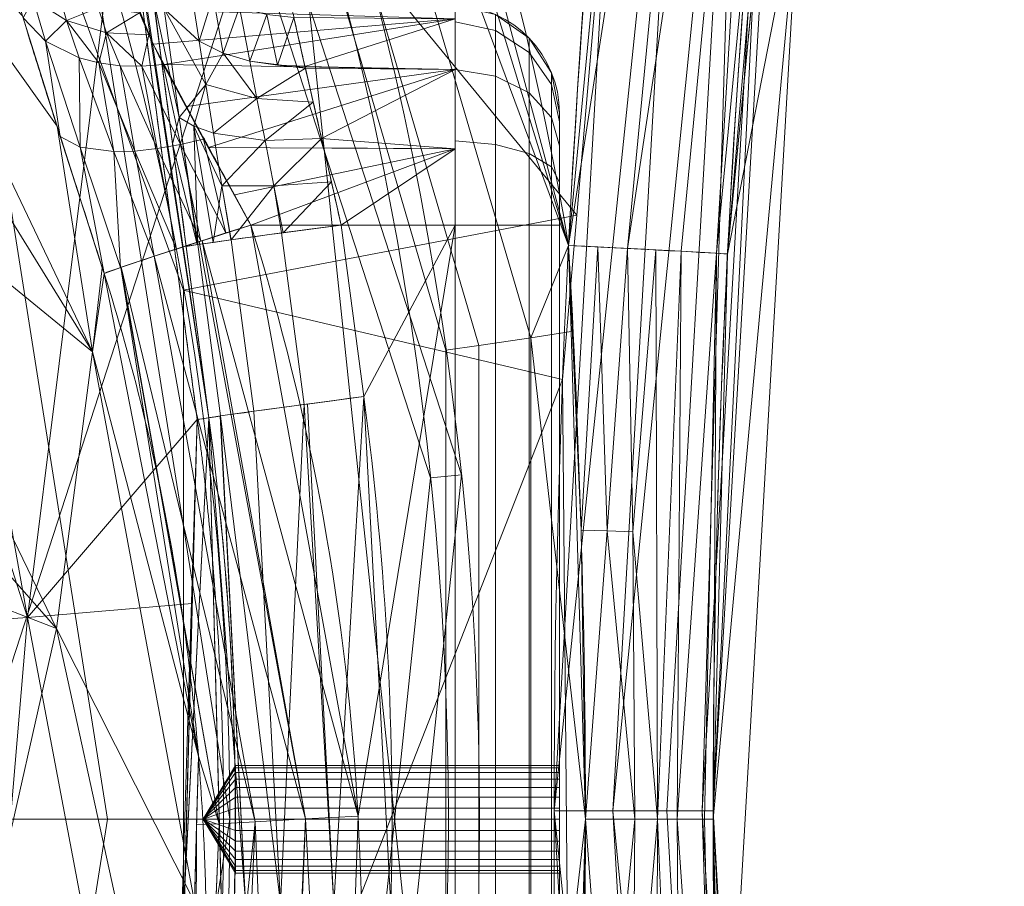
# Model space of a CAD drawing. Header units: millimetres. Extents: x -71 to 71, y -145 to 145.
# Tile 386 of 497: x 53 to 71, y -1 to 15. Entities that reach past the tile are written whole.
import ezdxf

# ---------------------------------------------------------------- set-up
doc = ezdxf.new("R2010")
doc.units = ezdxf.units.MM
doc.layers.add('1', color=7, linetype='CONTINUOUS')

msp = doc.modelspace()

# ---------------------------------------------------------------- linework, layer by layer
at = {"layer": '1', "color": 163, "linetype": 'Continuous', "lineweight": 13}
for p, q in [((52.153, 36.5, -40.222), (56.009, 7.431, -40.188)), ((62.5, 13.069, -23.5), (62.5, 13.069, 23.5)), ((56.784, 11, 27.7), (60.57, 11, 27.567)), ((58.878, 7.825, -27.626), (58.457, 11, -27.641)), ((58.457, 11, -27.641), (60.57, 11, -27.567)), ((60.57, 11, -27.567), (60.57, -11, -27.567)), ((60.57, -11, 27.567), (60.57, 11, 27.567)), ((62.5, 11, 25.569), (62.5, -11, 25.569)), ((62.5, -11, -25.569), (62.5, 11, -25.569)), ((55.588, 10.605, -30.639), (56.009, 7.431, -30.625)), ((56.009, 7.431, -40.188), (56.009, 7.431, -30.625))]:
    msp.add_line(p, q, dxfattribs=at)
at = {"layer": '1', "color": 163, "linetype": 'Continuous', "lineweight": 13, "extrusion": (-5.23961e-15, 1.15648e-14, -1)}
for centre, radius in [((0, 0, 144.005), 61.018), ((0, 0, 124.37), 56.395)]:
    msp.add_circle(centre, radius, dxfattribs=at)
at = {"layer": '1', "color": 163, "linetype": 'Continuous', "lineweight": 13}
msp.add_circle((0, 0, -145), 60.443, dxfattribs=at)
at = {"layer": '1', "color": 163, "linetype": 'Continuous', "lineweight": 13, "extrusion": (-1, 0, 0)}
for centre in [(0, -22, -56.5), (0, 22, -56.5), (0, -22, -62.5), (0, 22, -62.5)]:
    msp.add_circle(centre, 1, dxfattribs=at)
at = {"layer": '1', "color": 163, "linetype": 'Continuous', "lineweight": 13}
for centre, radius, start, end in [((0, 0, -142.505), 63.564, 9.62085, 42.27869), ((60.5, 13.069, 23.5), 2, 0, 88), ((60.5, 13.069, -23.5), 2, 0, 88)]:
    msp.add_arc(centre, radius, start, end, dxfattribs=at)
at = {"layer": '1', "color": 163, "linetype": 'Continuous', "lineweight": 13, "extrusion": (-1, 0, 0)}
for centre, start, end in [((-11, -23.5, -60.57), 180, 270), ((-11, 23.5, -60.57), 90, 180)]:
    msp.add_arc(centre, 4.067, start, end, dxfattribs=at)
at = {"layer": '1', "color": 163, "linetype": 'Continuous', "lineweight": 13, "extrusion": (1, 0, 0)}
for centre, start, end in [((11, 23.5, 62.5), 0, 90), ((11, -23.5, 62.5), 270, 0)]:
    msp.add_arc(centre, 2.069, start, end, dxfattribs=at)
at = {"layer": '1', "color": 163, "linetype": 'Continuous', "lineweight": 13, "extrusion": (-0.304074, 0.952589, 0.010619)}
msp.add_arc((-57.54, 30.768, -6.494), 3, 271.9052, 350.6401, dxfattribs=at)
at = {"layer": '1', "color": 163, "linetype": 'Continuous', "lineweight": 13, "extrusion": (-0.131518, 0.991303, -0.004593)}
for centre in [(-59.5, -30.624, 3.343), (-59.5, -30.624, 0.141)]:
    msp.add_arc(centre, 3, 0, 88.0174, dxfattribs=at)
at = {"layer": '1', "color": 163, "linetype": 'Continuous', "lineweight": 13, "extrusion": (0, 1, 0)}
for centre, start, end in [((-60.5, 25.569, 11), 92, 180), ((-60.5, -25.569, 11), 180, 268)]:
    msp.add_arc(centre, 2, start, end, dxfattribs=at)
at = {"layer": '1', "color": 163, "linetype": 'Continuous', "lineweight": 13, "extrusion": (-0.051031, -0.99869, -0.003792)}
msp.add_arc((61.995, -139.557, -13.267), 3, 270.9761, 0, dxfattribs=at)
at = {"layer": '1', "color": 163, "linetype": 'Continuous', "lineweight": 13, "extrusion": (0.131519, -0.991313, 0.001148)}
msp.add_arc((36, -40.188, -0.046), 20.5, 351.6076, 0, dxfattribs=at)
at = {"layer": '1', "color": 163, "linetype": 'Continuous', "lineweight": 13, "extrusion": (-0.991314, -0.131519, 0)}
msp.add_ellipse((55.584, 10.639, -23.5), major_axis=(-0.947, 7.14), ratio=0.991303, start_param=0, end_param=1.575429, dxfattribs=at)
at = {"layer": '1', "color": 163, "linetype": 'Continuous', "lineweight": 13}
for points, knots in [([(67.861, 47.422, -124.83), (64.208, 31.787, -124.622), (62.412, 16.028, -124.476), (62.388, -15.712, -124.474), (64.212, -31.804, -124.622), (67.861, -47.422, -124.83)], [0, 0, 0, 0, 0.5, 0.5, 1, 1, 1, 1]), ([(70.739, -46.708, -127.83), (67.138, -31.32, -127.622), (65.335, -15.472, -127.473), (65.359, 15.784, -127.475), (67.135, 31.304, -127.621), (70.739, 46.708, -127.83)], [0, 0, 0, 0, 0.5, 0.5, 1, 1, 1, 1]), ([(51.581, 36.5, -45.007), (51.59, 36.467, -44.988), (51.618, 36.365, -44.93), (51.682, 36.123, -44.793), (51.807, 35.635, -44.526), (51.974, 34.937, -44.168), (52.156, 34.097, -43.791), (52.319, 33.255, -43.488), (52.439, 32.553, -43.316), (52.514, 32.062, -43.246), (52.555, 31.781, -43.221), (52.577, 31.623, -43.213), (52.592, 31.517, -43.21), (52.601, 31.447, -43.209), (52.618, 31.324, -43.209), (52.65, 31.079, -43.209), (52.826, 29.754, -43.207), (53.06, 27.99, -43.205), (53.339, 25.89, -43.202), (53.543, 24.347, -43.201), (53.744, 22.835, -43.199), (53.941, 21.35, -43.197), (54.135, 19.892, -43.195), (54.325, 18.457, -43.193), (54.512, 17.044, -43.192), (54.759, 15.187, -43.189), (55.06, 12.913, -43.187), (55.355, 10.69, -43.184), (55.588, 8.938, -43.182), (55.71, 8.015, -43.181), (55.778, 7.503, -43.18), (55.789, 7.424, -43.18), (55.792, 7.399, -43.18)], [0, 0, 0, 0, 0.003007, 0.009379, 0.022122, 0.047609, 0.073096, 0.098583, 0.12407, 0.136813, 0.143185, 0.149557, 0.15115, 0.152743, 0.155928, 0.1623, 0.175043, 0.276991, 0.327965, 0.378938, 0.429912, 0.480886, 0.531859, 0.582833, 0.633807, 0.68478, 0.786728, 0.888675, 0.939649, 0.990622, 0.996994, 1, 1, 1, 1]), ([(54.067, 10.105, 30.21), (53.998, 10.324, 30.211), (53.858, 10.762, 30.191), (53.58, 11.63, 30.063), (53.242, 12.685, 29.738), (52.928, 13.666, 29.217), (52.703, 14.383, 28.685), (52.551, 14.881, 28.232), (52.419, 15.333, 27.727), (52.272, 15.867, 26.992), (52.146, 16.398, 25.974), (52.103, 16.737, 24.87), (52.124, 16.875, 23.96), (52.154, 16.898, 23.501), (52.174, 16.898, 23.272)], [0, 0, 0, 0, 0.0625, 0.125, 0.25, 0.375, 0.4375, 0.5, 0.5625, 0.625, 0.75, 0.875, 0.9375, 1, 1, 1, 1]), ([(54.728, 15.271, 23.5), (54.707, 15.272, 23.647), (54.675, 15.258, 23.942), (54.657, 15.167, 24.53), (54.716, 14.936, 25.239), (54.871, 14.568, 25.869), (55.043, 14.21, 26.312), (55.193, 13.914, 26.61), (55.365, 13.597, 26.872), (55.616, 13.15, 27.172), (55.946, 12.549, 27.462), (56.359, 11.783, 27.666), (56.642, 11.26, 27.705), (56.784, 11, 27.7)], [0, 0, 0, 0, 0.0625, 0.125, 0.25, 0.375, 0.4375, 0.5, 0.5625, 0.625, 0.75, 0.875, 1, 1, 1, 1]), ([(56.784, 11, 27.7), (57.923, 7.433, 27.66), (58.569, 3.734, 27.637), (58.971, -3.617, 27.623), (58.75, -7.306, 27.631), (58.381, -11, 27.644)], [0, 0, 0, 0, 0.5, 0.5, 1, 1, 1, 1]), ([(62.67, -10.623, -142.505), (62.869, -7.15, -142.512), (62.982, -3.575, -142.573), (62.982, 3.578, -142.572), (62.869, 7.15, -142.512), (62.67, 10.623, -142.505)], [0, 0, 0, 0, 0.5, 0.5, 1, 1, 1, 1]), ([(65.614, 10.461, -139.506), (65.436, 6.976, -139.519), (65.347, 3.49, -139.64), (65.347, -3.488, -139.64), (65.436, -6.977, -139.519), (65.614, -10.461, -139.506)], [0, 0, 0, 0, 0.5, 0.5, 1, 1, 1, 1]), ([(55.503, -10.702, 30.509), (55.591, -9.831, 30.485), (55.708, -8.523, 30.453), (55.812, -6.994, 30.417), (55.861, -6.12, 30.397), (55.885, -5.628, 30.386), (55.899, -5.3, 30.378), (55.909, -5.081, 30.372), (55.917, -4.862, 30.367), (55.924, -4.644, 30.365), (55.929, -4.48, 30.361), (55.933, -4.356, 30.357), (55.936, -4.281, 30.355), (55.936, -4.254, 30.354), (55.937, -4.227, 30.352), (55.938, -4.199, 30.352), (55.939, -4.172, 30.352), (55.941, -4.104, 30.353), (55.944, -3.987, 30.352), (55.948, -3.823, 30.353), (55.951, -3.659, 30.353), (55.955, -3.495, 30.346), (55.958, -3.331, 30.334), (55.961, -3.195, 30.324), (55.962, -3.106, 30.317), (55.963, -3.065, 30.314), (55.963, -3.038, 30.313), (55.964, -2.962, 30.309), (55.968, -2.456, 30.292), (55.962, -1.745, 30.292), (55.936, -0.869, 30.285), (55.912, -0.322, 30.276), (55.877, 0.333, 30.264), (55.817, 1.207, 30.25), (55.66, 2.842, 30.228), (55.348, 5.01, 30.21), (54.807, 7.583, 30.201), (54.333, 9.27, 30.205), (54.067, 10.105, 30.21)], [0, 0, 0, 0, 0.125, 0.1875, 0.21875, 0.25, 0.257812, 0.265625, 0.28125, 0.289062, 0.296875, 0.304688, 0.306641, 0.307617, 0.308594, 0.310547, 0.311523, 0.3125, 0.320312, 0.328125, 0.335938, 0.34375, 0.351562, 0.359375, 0.363281, 0.364258, 0.365234, 0.367188, 0.375, 0.4375, 0.46875, 0.5, 0.515625, 0.5625, 0.625, 0.75, 0.875, 1, 1, 1, 1]), ([(56.009, 7.431, -40.188), (56.48, 3.879, -40.185), (56.609, 0.339, -40.185), (56.211, -6.716, -40.187), (55.674, -10.264, -40.19), (53.944, -17.175, -40.2), (52.766, -20.507, -40.206), (49.795, -26.93, -40.223), (47.978, -30.049, -40.233), (43.844, -35.813, -40.256), (41.525, -38.478, -40.269), (36.383, -43.372, -40.297), (33.546, -45.6, -40.313), (27.598, -49.428, -40.346), (24.459, -51.056, -40.364), (18.004, -53.662, -40.399), (14.728, -54.649, -40.418), (11.446, -55.328, -40.436)], [0, 0, 0, 0, 0.125756, 0.125756, 0.251512, 0.251512, 0.377268, 0.377268, 0.503024, 0.503024, 0.62878, 0.62878, 0.754536, 0.754536, 0.880292, 0.880292, 1, 1, 1, 1]), ([(55.792, 7.399, -43.18), (55.796, 7.37, -43.18), (55.814, 7.234, -43.18), (55.843, 7.006, -43.18), (55.871, 6.777, -43.18), (55.89, 6.616, -43.18), (55.905, 6.491, -43.179), (55.965, 5.967, -43.179), (56.102, 4.627, -43.178), (56.215, 2.927, -43.178), (56.271, 1.247, -43.177), (56.285, 0, -43.177), (56.271, -1.247, -43.177), (56.216, -2.927, -43.178), (56.073, -5.052, -43.178), (55.781, -7.633, -43.18), (55.363, -10.238, -43.182), (54.814, -12.859, -43.186), (54.131, -15.487, -43.189), (53.311, -18.11, -43.194), (52.352, -20.721, -43.199), (51.254, -23.307, -43.205), (50.016, -25.857, -43.212), (48.64, -28.361, -43.22), (47.128, -30.808, -43.228), (45.485, -33.187, -43.238), (43.714, -35.488, -43.248), (41.822, -37.7, -43.258), (39.814, -39.814, -43.269), (37.788, -41.738, -43.281), (36.318, -43.004, -43.289), (34.817, -44.23, -43.297), (33.188, -45.485, -43.306), (30.808, -47.128, -43.32), (28.361, -48.64, -43.333), (25.857, -50.016, -43.347), (23.306, -51.254, -43.361), (20.721, -52.352, -43.376), (18.11, -53.311, -43.39), (15.487, -54.131, -43.405), (13.327, -54.692, -43.417), (12.046, -54.978, -43.424), (11.64, -55.064, -43.427)], [0, 0, 0, 0, 0.001087, 0.005202, 0.008675, 0.009832, 0.011376, 0.013433, 0.029895, 0.062819, 0.07928, 0.095742, 0.112204, 0.128666, 0.161589, 0.194512, 0.227436, 0.260359, 0.293283, 0.326206, 0.35913, 0.392053, 0.424977, 0.4579, 0.490824, 0.523747, 0.556671, 0.589594, 0.622518, 0.655441, 0.684249, 0.688365, 0.721288, 0.754212, 0.787135, 0.820059, 0.852982, 0.885906, 0.918829, 0.951753, 0.984676, 1, 1, 1, 1])]:
    msp.add_open_spline(points, degree=3, knots=knots, dxfattribs=at)
for points in [[(62.67, 10.623, -142.505), (63.298, 22.964, -142.458), (65.039, 35.345, -142.331), (67.861, 47.422, -142.17)], [(70.739, 46.708, -139.17), (67.955, 34.81, -139.331), (66.235, 22.614, -139.459), (65.614, 10.461, -139.506)], [(58.457, 11, -27.641), (58.396, 11.269, -27.643), (58.274, 11.808, -27.595), (58.099, 12.588, -27.367), (57.933, 13.311, -26.99), (57.784, 13.949, -26.479), (57.665, 14.478, -25.847), (57.575, 14.874, -25.121), (57.519, 15.119, -24.328), (57.506, 15.174, -23.776), (57.506, 15.174, -23.5)], [(58.37, -11, -27.644), (59.545, -4.752, -27.603), (59.715, 1.523, -27.597), (58.878, 7.825, -27.626)], [(56.009, 7.431, -30.625), (56.795, 1.505, -30.596), (56.631, -4.554, -30.602), (55.525, -10.445, -30.642)]]:
    msp.add_open_spline(points, degree=3, dxfattribs=at)
for points in [[(35.528, -48.9, -145), (44.918, 40.445, -145), (57.485, 18.678, -145)], [(56.009, 7.431, -40.188), (52.153, 36.5, -40.222), (54.972, 15.251, -28.949), (55.336, 12.501, -30.392)], [(52.153, 36.5, -40.222), (56.009, 7.431, -40.188), (54.183, 19.524, -43.195)], [(52.843, 30.509, -144.005), (60.684, 6.378, -144.005), (60.112, 6.318, -145), (52.345, 30.222, -145)], [(62.67, 10.623, -142.505), (64.443, 29.121, -142.38), (65.524, 28.966, -142.157)], [(65.524, 28.966, -142.157), (63.758, 10.567, -142.28), (62.67, 10.623, -142.505)], [(63.758, 10.567, -142.28), (65.524, 28.966, -142.157), (66.514, 28.82, -141.486)], [(66.514, 28.82, -141.486), (64.755, 10.513, -141.609), (63.758, 10.567, -142.28)], [(65.408, 10.476, -140.599), (64.755, 10.513, -141.609), (66.514, 28.82, -141.486)], [(66.514, 28.82, -141.486), (67.162, 28.719, -140.476), (65.408, 10.476, -140.599)], [(65.614, 10.461, -139.506), (65.408, 10.476, -140.599), (67.162, 28.719, -140.476)], [(67.162, 28.719, -140.476), (67.365, 28.68, -139.381), (65.614, 10.461, -139.506)], [(48.84, 28.198, -124.37), (55.539, 9.793, -124.37), (62.82, 11.185, -124.506)], [(62.82, 11.185, -124.506), (64.261, 27.846, -124.608), (48.84, 28.198, -124.37)], [(56.948, 26.007, -142.68), (57.82, 26.405, -142.505), (62.67, 10.623, -142.505)], [(56.948, 26.007, -142.68), (61.968, 8.91, -142.68), (61.008, 8.772, -143.251), (56.066, 25.604, -143.251)], [(62.67, 10.623, -142.505), (61.968, 8.91, -142.68), (56.948, 26.007, -142.68)], [(55.504, 25.348, -144.005), (56.066, 25.604, -143.251), (61.008, 8.772, -143.251), (60.397, 8.684, -144.005)], [(62.67, 10.623, -142.505), (59.575, 22.163, -142.505), (63.956, 24.045, -142.414)], [(64.849, 23.75, -124.799), (63.765, 23.878, -124.575), (62.4, 0.158, -124.475)], [(62.4, 0.158, -124.475), (63.489, 0.157, -124.7), (64.849, 23.75, -124.799)], [(65.841, 23.629, -125.47), (64.849, 23.75, -124.799), (63.489, 0.157, -124.7)], [(63.489, 0.157, -124.7), (64.487, 0.157, -125.371), (65.841, 23.629, -125.47)], [(65.841, 23.629, -125.47), (64.487, 0.157, -125.371), (65.141, 0.156, -126.381)], [(65.141, 0.156, -126.381), (66.491, 23.547, -126.479), (65.841, 23.629, -125.47)], [(66.491, 23.547, -126.479), (65.141, 0.156, -126.381), (65.347, 0.156, -127.474)], [(65.347, 0.156, -127.474), (66.696, 23.516, -127.574), (66.491, 23.547, -126.479)], [(47.52, 19.773, -67.694), (49.63, 20.595, -59.546), (52.65, 3.737, -59.544)], [(52.65, 3.737, -59.544), (49.63, 20.595, -59.546), (54.406, 17.843, -43.193)], [(52.65, 3.737, -59.544), (51.047, 3.623, -67.73), (47.52, 19.773, -67.694)], [(54.406, 17.843, -43.193), (54.183, 19.524, -43.195), (56.009, 7.431, -40.188)], [(57.485, 18.678, -145), (60.112, -6.318, -145), (52.345, -30.222, -145), (35.528, -48.9, -145)], [(53.853, 8.652, 33.564), (49.161, 18.481, 35.224), (49.026, 16.464, 39.599)], [(53.195, 12.83, 29.63), (49.161, 18.481, 35.224), (53.853, 8.652, 33.564)], [(53.195, 12.83, 29.63), (52.555, 14.872, 28.224), (49.161, 18.481, 35.224)], [(54.406, 17.843, -43.193), (55.792, 7.399, -43.18), (52.65, 3.737, -59.544)], [(56.009, 7.431, -40.188), (55.792, 7.399, -43.18), (54.406, 17.843, -43.193)], [(51.482, 16.728, -123.883), (54.132, 0, -123.883), (56.395, 0, -124.37), (53.635, 17.427, -124.37)], [(66.936, 17.208, -127.588), (65.493, -7.68, -127.486), (65.347, 0.001, -139.64)], [(65.347, 0.001, -139.64), (65.614, 10.461, -139.506), (66.936, 17.208, -127.588)], [(65.614, 10.461, -139.506), (66.266, 17.239, -139.459), (66.936, 17.208, -127.588)], [(49.665, 16.137, -122.576), (52.22, 0, -122.576), (54.132, 0, -123.883), (51.482, 16.728, -123.883)], [(53.853, 8.652, 33.564), (49.026, 16.464, 39.599), (48.65, 12.905, 45.011)], [(55.647, 15.549, -25.49), (55.827, 14.402, -27.159), (55.178, 15.001, -27.847)], [(55.827, 14.402, -27.159), (55.647, 15.549, -25.49), (56.087, 15.245, -25.34)], [(52.567, 14.835, 28.262), (52.983, 14.405, 27.683), (52.753, 15.181, 26.775)], [(52.753, 15.181, 26.775), (53.371, 14.784, 26.382), (53.224, 15.305, 25.462)], [(53.371, 14.784, 26.382), (52.753, 15.181, 26.775), (52.983, 14.405, 27.683)], [(53.957, 15.019, 25.275), (53.224, 15.305, 25.462), (53.371, 14.784, 26.382)], [(54.972, 15.251, -28.949), (55.178, 15.001, -27.847), (55.455, 12.988, -29.147)], [(55.455, 12.988, -29.147), (55.336, 12.501, -30.392), (54.972, 15.251, -28.949)], [(56.087, 15.245, -25.34), (56.271, 14.183, -26.88), (55.827, 14.402, -27.159)], [(56.271, 14.183, -26.88), (56.087, 15.245, -25.34), (56.573, 15.026, -25.222)], [(53.371, 14.784, 26.382), (54.114, 14.558, 26.084), (53.957, 15.019, 25.275)], [(54.725, 14.927, 25.169), (53.957, 15.019, 25.275), (54.114, 14.558, 26.084)], [(60.57, 14.816, 24.908), (54.714, 14.991, 24.969), (54.978, 14.347, 26.14)], [(55.178, 15.001, -27.847), (55.827, 14.402, -27.159), (55.953, 13.602, -27.781)], [(55.953, 13.602, -27.781), (55.455, 12.988, -29.147), (55.178, 15.001, -27.847)], [(56.573, 15.026, -25.222), (56.764, 14.034, -26.665), (56.271, 14.183, -26.88)], [(56.764, 14.034, -26.665), (56.573, 15.026, -25.222), (57.079, 14.896, -25.14)], [(61.313, 14.599, 24.991), (61.313, 14.896, 23.5), (60.57, 15.067, 23.5), (60.57, 14.758, 25.057)], [(61.313, 14.896, -23.5), (61.313, 14.599, -24.991), (60.57, 14.758, -25.057), (60.57, 15.067, -23.5)], [(52.983, 14.405, 27.683), (52.567, 14.835, 28.262), (53.256, 12.636, 29.714)], [(52.983, 14.405, 27.683), (53.603, 14.094, 27.163), (53.371, 14.784, 26.382)], [(54.114, 14.558, 26.084), (53.371, 14.784, 26.382), (53.971, 13.999, 26.948)], [(53.371, 14.784, 26.382), (53.603, 14.094, 27.163), (53.971, 13.999, 26.948)], [(54.114, 14.558, 26.084), (54.895, 14.518, 25.908), (54.725, 14.927, 25.169)], [(60.57, 14.816, 24.908), (54.978, 14.347, 26.14), (55.178, 13.97, 26.463)], [(55.178, 13.97, 26.463), (60.57, 13.876, 26.376), (60.57, 14.816, 24.908)], [(57.079, 14.896, -25.14), (57.277, 13.957, -26.52), (56.764, 14.034, -26.665)], [(57.277, 13.957, -26.52), (57.079, 14.896, -25.14), (57.582, 14.843, -25.124)], [(57.582, 14.843, -25.124), (57.787, 13.938, -26.435), (57.277, 13.957, -26.52)], [(57.787, 13.936, -26.439), (57.582, 14.843, -25.124), (60.57, 14.816, -24.908)], [(60.57, 14.816, -24.908), (60.57, 13.876, -26.376), (57.787, 13.936, -26.439)], [(61.939, 14.195, 24.823), (61.939, 14.458, 23.5), (61.313, 14.896, 23.5), (61.313, 14.599, 24.991)], [(61.313, 14.896, -23.5), (61.313, 14.896, 23.5), (61.939, 14.458, 23.5), (61.939, 14.458, -23.5)], [(61.939, 14.458, -23.5), (61.939, 14.195, -24.823), (61.313, 14.599, -24.991), (61.313, 14.896, -23.5)], [(61.313, 13.755, 26.255), (61.313, 14.599, 24.991), (60.57, 14.758, 25.057), (60.57, 13.876, 26.376)], [(61.313, 14.599, -24.991), (61.313, 13.755, -26.255), (60.57, 13.876, -26.376), (60.57, 14.758, -25.057)], [(61.939, 13.445, 25.945), (61.939, 14.195, 24.823), (61.313, 14.599, 24.991), (61.313, 13.755, 26.255)], [(61.939, 14.195, -24.823), (61.939, 13.445, -25.945), (61.313, 13.755, -26.255), (61.313, 14.599, -24.991)], [(53.971, 13.999, 26.948), (54.362, 13.948, 26.771), (54.114, 14.558, 26.084)], [(54.114, 14.558, 26.084), (54.362, 13.948, 26.771), (54.764, 13.941, 26.636)], [(54.764, 13.941, 26.636), (54.895, 14.518, 25.908), (54.114, 14.558, 26.084)], [(54.764, 13.941, 26.636), (55.163, 13.974, 26.544), (54.895, 14.518, 25.908)], [(62.354, 13.603, 24.578), (62.354, 13.818, 23.5), (61.939, 14.458, 23.5), (61.939, 14.195, 24.823)], [(61.939, 14.458, -23.5), (61.939, 14.458, 23.5), (62.354, 13.818, 23.5), (62.354, 13.818, -23.5)], [(62.354, 13.818, -23.5), (62.354, 13.603, -24.578), (61.939, 14.195, -24.823), (61.939, 14.458, -23.5)], [(53.256, 12.636, 29.714), (53.624, 12.439, 28.904), (52.983, 14.405, 27.683)], [(53.603, 14.094, 27.163), (52.983, 14.405, 27.683), (53.624, 12.439, 28.904)], [(55.953, 13.602, -27.781), (55.827, 14.402, -27.159), (56.271, 14.183, -26.88)], [(53.624, 12.439, 28.904), (54.248, 12.358, 28.184), (53.603, 14.094, 27.163)], [(53.971, 13.999, 26.948), (53.603, 14.094, 27.163), (54.248, 12.358, 28.184)], [(56.897, 13.343, -27.204), (55.953, 13.602, -27.781), (56.271, 14.183, -26.88)], [(56.271, 14.183, -26.88), (56.764, 14.034, -26.665), (56.897, 13.343, -27.204)], [(62.354, 12.993, 25.493), (62.354, 13.603, 24.578), (61.939, 14.195, 24.823), (61.939, 13.445, 25.945)], [(62.354, 13.603, -24.578), (62.354, 12.993, -25.493), (61.939, 13.445, -25.945), (61.939, 14.195, -24.823)], [(54.248, 12.358, 28.184), (54.635, 12.369, 27.895), (53.971, 13.999, 26.948)], [(54.362, 13.948, 26.771), (53.971, 13.999, 26.948), (54.635, 12.369, 27.895)], [(54.635, 12.369, 27.895), (55.052, 12.414, 27.668), (54.362, 13.948, 26.771)], [(54.764, 13.941, 26.636), (54.362, 13.948, 26.771), (55.052, 12.414, 27.668)], [(55.163, 13.974, 26.544), (54.764, 13.941, 26.636), (55.482, 12.489, 27.509)], [(55.052, 12.414, 27.668), (55.482, 12.489, 27.509), (54.764, 13.941, 26.636)], [(55.482, 12.489, 27.509), (55.909, 12.589, 27.417), (55.163, 13.974, 26.544)], [(60.57, 13.876, 26.376), (55.178, 13.97, 26.463), (55.591, 13.192, 27.131)], [(60.57, 13.876, 26.376), (55.591, 13.192, 27.131), (56.003, 12.436, 27.382)], [(56.003, 12.436, 27.382), (60.57, 12.408, 27.316), (60.57, 13.876, 26.376)], [(56.897, 13.343, -27.204), (56.764, 14.034, -26.665), (57.794, 13.905, -26.484)], [(57.794, 13.905, -26.484), (56.764, 14.034, -26.665), (57.277, 13.957, -26.52)], [(57.794, 13.905, -26.484), (57.939, 13.276, -26.893), (56.897, 13.343, -27.204)], [(57.277, 13.957, -26.52), (57.787, 13.938, -26.435), (57.794, 13.905, -26.484)], [(57.794, 13.905, -26.484), (57.787, 13.936, -26.439), (60.57, 13.876, -26.376)], [(58.096, 12.599, -27.334), (57.794, 13.905, -26.484), (60.57, 13.876, -26.376)], [(60.57, 13.876, -26.376), (60.57, 12.408, -27.316), (58.096, 12.599, -27.334)], [(61.313, 12.491, 27.099), (61.313, 13.755, 26.255), (60.57, 13.876, 26.376), (60.57, 12.557, 27.258)], [(61.313, 13.755, -26.255), (61.313, 12.491, -27.099), (60.57, 12.557, -27.258), (60.57, 13.876, -26.376)], [(61.939, 12.323, 26.695), (61.939, 13.445, 25.945), (61.313, 13.755, 26.255), (61.313, 12.491, 27.099)], [(61.939, 13.445, -25.945), (61.939, 12.323, -26.695), (61.313, 12.491, -27.099), (61.313, 13.755, -26.255)], [(62.5, 12.911, 24.292), (62.5, 13.069, 23.5), (62.354, 13.818, 23.5), (62.354, 13.603, 24.578)], [(62.354, 13.818, -23.5), (62.354, 13.818, 23.5), (62.5, 13.069, 23.5), (62.5, 13.069, -23.5)], [(62.5, 13.069, -23.5), (62.5, 12.911, -24.292), (62.354, 13.603, -24.578), (62.354, 13.818, -23.5)], [(55.726, 12.827, -28.667), (55.455, 12.988, -29.147), (55.953, 13.602, -27.781)], [(55.953, 13.602, -27.781), (56.096, 12.698, -28.232), (55.726, 12.827, -28.667)], [(56.096, 12.698, -28.232), (55.953, 13.602, -27.781), (56.897, 13.343, -27.204)], [(62.5, 12.463, 24.963), (62.5, 12.911, 24.292), (62.354, 13.603, 24.578), (62.354, 12.993, 25.493)], [(62.5, 12.911, -24.292), (62.5, 12.463, -24.963), (62.354, 12.993, -25.493), (62.354, 13.603, -24.578)], [(56.897, 13.343, -27.204), (57.049, 12.562, -27.593), (56.096, 12.698, -28.232)], [(57.049, 12.562, -27.593), (56.897, 13.343, -27.204), (57.939, 13.276, -26.893)], [(62.354, 12.078, 26.103), (62.354, 12.993, 25.493), (61.939, 13.445, 25.945), (61.939, 12.323, 26.695)], [(62.354, 12.993, -25.493), (62.354, 12.078, -26.103), (61.939, 12.323, -26.695), (61.939, 13.445, -25.945)], [(57.939, 13.276, -26.893), (58.096, 12.599, -27.334), (57.049, 12.562, -27.593)], [(55.336, 12.501, -30.392), (55.455, 12.988, -29.147), (55.791, 10.637, -29.584)], [(55.804, 10.639, -29.515), (55.455, 12.988, -29.147), (55.726, 12.827, -28.667)], [(55.804, 10.639, -29.515), (55.791, 10.637, -29.584), (55.455, 12.988, -29.147)], [(62.5, 11.792, 25.411), (62.5, 12.463, 24.963), (62.354, 12.993, 25.493), (62.354, 12.078, 26.103)], [(62.5, 12.463, -24.963), (62.5, 11.792, -25.411), (62.354, 12.078, -26.103), (62.354, 12.993, -25.493)], [(62.5, 0.995, 21.895), (62.5, 13.069, 23.5), (62.5, 12.911, 24.292)], [(62.5, 0.995, 21.895), (62.5, 0, -21), (62.5, 0.407, -21.086), (62.5, 13.069, 23.5)], [(62.5, 13.069, -23.5), (62.5, 0.951, -21.691), (62.5, 0.995, -22.105)], [(62.5, 0.407, -21.086), (62.5, 0.743, -21.331), (62.5, 13.069, 23.5)], [(62.5, 0.743, -21.331), (62.5, 0.951, -21.691), (62.5, 13.069, -23.5), (62.5, 13.069, 23.5)], [(62.5, 12.911, -24.292), (62.5, 13.069, -23.5), (62.5, 0.995, -22.105)], [(53.185, 3.531, 40.751), (48.65, 12.905, 45.011), (47.903, 9.514, 48.209)], [(48.65, 12.905, 45.011), (53.185, 3.531, 40.751), (53.853, 8.652, 33.564)], [(53.853, 8.652, 33.564), (54.034, 10.208, 30.188), (53.195, 12.83, 29.63)], [(55.726, 12.827, -28.667), (56.096, 12.698, -28.232), (56.25, 11.726, -28.498)], [(56.25, 11.726, -28.498), (56.085, 10.679, -29.078), (55.726, 12.827, -28.667)], [(55.726, 12.827, -28.667), (56.085, 10.679, -29.078), (55.804, 10.639, -29.515)], [(62.5, 0.995, 21.895), (62.5, 12.911, 24.292), (62.5, 12.463, 24.963)], [(62.5, 12.463, -24.963), (62.5, 12.911, -24.292), (62.5, 0.995, -22.105)], [(53.624, 12.439, 28.904), (53.256, 12.636, 29.714), (54.067, 10.105, 30.21)], [(55.909, 12.589, 27.417), (55.482, 12.489, 27.509), (56.322, 10.852, 27.755)], [(56.322, 10.852, 27.755), (56.784, 11, 27.7), (55.909, 12.589, 27.417)], [(56.25, 11.726, -28.498), (56.096, 12.698, -28.232), (57.049, 12.562, -27.593)], [(57.213, 11.722, -27.824), (57.049, 12.562, -27.593), (58.096, 12.599, -27.334)], [(58.096, 12.599, -27.334), (58.277, 11.798, -27.488), (57.213, 11.722, -27.824)], [(60.57, 12.408, -27.316), (58.134, 12.431, -27.366), (58.096, 12.599, -27.334)], [(54.067, 10.105, 30.21), (54.371, 10.212, 29.269), (53.624, 12.439, 28.904)], [(54.248, 12.358, 28.184), (53.624, 12.439, 28.904), (54.371, 10.212, 29.269)], [(55.052, 12.414, 27.668), (54.635, 12.369, 27.895), (55.406, 10.555, 28.128)], [(55.482, 12.489, 27.509), (55.052, 12.414, 27.668), (55.856, 10.702, 27.897)], [(55.406, 10.555, 28.128), (55.856, 10.702, 27.897), (55.052, 12.414, 27.668)], [(55.791, 10.637, -29.584), (55.588, 10.605, -30.639), (55.336, 12.501, -30.392)], [(56.009, 7.431, -40.188), (55.336, 12.501, -30.392), (55.588, 10.605, -30.639)], [(55.856, 10.702, 27.897), (56.322, 10.852, 27.755), (55.482, 12.489, 27.509)], [(60.57, 12.408, 27.316), (56.003, 12.436, 27.382), (56.48, 11.56, 27.673)], [(57.049, 12.562, -27.593), (57.213, 11.722, -27.824), (56.25, 11.726, -28.498)], [(60.57, 12.408, 27.316), (56.48, 11.56, 27.673), (56.784, 11, 27.7)], [(56.784, 11, 27.7), (60.57, 11, 27.567), (60.57, 12.408, 27.316)], [(58.457, 11, -27.641), (58.134, 12.431, -27.366), (60.57, 12.408, -27.316)], [(60.57, 12.408, -27.316), (60.57, 11, -27.567), (58.457, 11, -27.641)], [(61.313, 11, 27.396), (61.313, 12.491, 27.099), (60.57, 12.557, 27.258), (60.57, 11, 27.567)], [(61.313, 12.491, -27.099), (61.313, 11, -27.396), (60.57, 11, -27.567), (60.57, 12.557, -27.258)], [(61.939, 11, 26.958), (61.939, 12.323, 26.695), (61.313, 12.491, 27.099), (61.313, 11, 27.396)], [(61.939, 12.323, -26.695), (61.939, 11, -26.958), (61.313, 11, -27.396), (61.313, 12.491, -27.099)], [(62.5, 0.995, 21.895), (62.5, 12.463, 24.963), (62.5, 11.792, 25.411)], [(62.5, 11.792, -25.411), (62.5, 12.463, -24.963), (62.5, 0.995, -22.105)], [(54.635, 12.369, 27.895), (54.248, 12.358, 28.184), (54.996, 10.421, 28.443)], [(54.371, 10.212, 29.269), (54.996, 10.421, 28.443), (54.248, 12.358, 28.184)], [(54.996, 10.421, 28.443), (55.406, 10.555, 28.128), (54.635, 12.369, 27.895)], [(62.354, 11, 26.318), (62.354, 12.078, 26.103), (61.939, 12.323, 26.695), (61.939, 11, 26.958)], [(62.354, 12.078, -26.103), (62.354, 11, -26.318), (61.939, 11, -26.958), (61.939, 12.323, -26.695)], [(62.5, 11, 25.569), (62.5, 11.792, 25.411), (62.354, 12.078, 26.103), (62.354, 11, 26.318)], [(62.5, 11.792, -25.411), (62.5, 11, -25.569), (62.354, 11, -26.318), (62.354, 12.078, -26.103)], [(56.25, 11.726, -28.498), (56.412, 10.724, -28.57), (56.085, 10.679, -29.078)], [(56.422, 10.726, -28.555), (56.25, 11.726, -28.498), (57.213, 11.722, -27.824)], [(56.422, 10.726, -28.555), (56.412, 10.724, -28.57), (56.25, 11.726, -28.498)], [(57.213, 11.722, -27.824), (57.351, 10.852, -27.898), (56.422, 10.726, -28.555)], [(57.385, 10.857, -27.891), (57.213, 11.722, -27.824), (58.277, 11.798, -27.488)], [(57.213, 11.722, -27.824), (57.385, 10.857, -27.891), (57.351, 10.852, -27.898)], [(58.277, 11.798, -27.488), (58.457, 11, -27.641), (57.385, 10.857, -27.891)], [(62.5, 0.995, -22.105), (62.5, 0.866, -22.5), (62.5, 11, -25.569), (62.5, 11.792, -25.411)], [(62.5, 11.792, 25.411), (62.5, 11, 25.569), (62.5, 0.951, 22.309), (62.5, 0.995, 21.895)], [(62.557, 8.139, -124.487), (62.82, 11.185, -124.506), (55.539, 9.793, -124.37)], [(58.77, 0.058, 27.63), (56.784, 11, 27.7), (55.884, 10.71, 27.896)], [(60.57, 11, 27.567), (56.784, 11, 27.7), (58.77, 0.058, 27.63)], [(58.457, 11, -27.641), (58.878, 7.825, -27.626), (57.773, 7.677, -27.884), (57.351, 10.852, -27.898)], [(58.77, 0.058, 27.63), (58.381, -11, 27.644), (60.57, -11, 27.567), (60.57, 11, 27.567)], [(58.878, 7.825, -27.626), (58.457, 11, -27.641), (60.57, 11, -27.567)], [(60.57, 11, -27.567), (60.57, -11, -27.567), (59.378, -1.608, -27.609), (58.878, 7.825, -27.626)], [(60.57, 11, 27.567), (60.57, -11, 27.567), (61.313, -11, 27.396), (61.313, 11, 27.396)], [(60.57, -11, -27.567), (60.57, 11, -27.567), (61.313, 11, -27.396), (61.313, -11, -27.396)], [(61.313, 11, 27.396), (61.313, -11, 27.396), (61.939, -11, 26.958), (61.939, 11, 26.958)], [(61.313, -11, -27.396), (61.313, 11, -27.396), (61.939, 11, -26.958), (61.939, -11, -26.958)], [(61.939, 11, 26.958), (61.939, -11, 26.958), (62.354, -11, 26.318), (62.354, 11, 26.318)], [(61.939, -11, -26.958), (61.939, 11, -26.958), (62.354, 11, -26.318), (62.354, -11, -26.318)], [(62.354, 11, 26.318), (62.354, -11, 26.318), (62.5, -11, 25.569), (62.5, 11, 25.569)], [(62.354, -11, -26.318), (62.354, 11, -26.318), (62.5, 11, -25.569), (62.5, -11, -25.569)], [(62.5, 11, 25.569), (62.5, 0.743, 22.669), (62.5, 0.951, 22.309)], [(62.5, 11, -25.569), (62.5, 0.866, -22.5), (62.5, 0.588, -22.809)], [(62.5, 11, 25.569), (62.5, -11, 25.569), (62.5, 0, 23), (62.5, 0.407, 22.914)], [(62.5, 0.407, 22.914), (62.5, 0.743, 22.669), (62.5, 11, 25.569)], [(62.5, -11, -25.569), (62.5, 11, -25.569), (62.5, 0.208, -22.978), (62.5, -0.208, -22.978)], [(62.5, 0.588, -22.809), (62.5, 0.208, -22.978), (62.5, 11, -25.569)], [(57.351, 10.852, -27.898), (57.773, 7.677, -27.884), (56.843, 7.551, -28.54), (56.422, 10.726, -28.555)], [(57.798, 0.005, 27.829), (55.828, 10.693, 27.908), (54.996, 10.421, 28.443)], [(55.804, 10.639, -29.515), (56.225, 7.465, -29.501), (56.009, 7.431, -30.625), (55.588, 10.605, -30.639)], [(55.588, 10.605, -30.639), (56.009, 7.431, -30.625), (56.009, 7.431, -40.188)], [(56.422, 10.726, -28.555), (56.843, 7.551, -28.54), (56.225, 7.465, -29.501), (55.804, 10.639, -29.515)], [(57.798, 0.005, 27.829), (55.884, 10.71, 27.896), (55.828, 10.693, 27.908)], [(55.884, 10.71, 27.896), (57.798, 0.005, 27.829), (58.77, 0.058, 27.63)], [(62.67, 10.623, -142.505), (62.717, 9.03, -142.515), (61.968, 8.91, -142.68)], [(62.9, 5.351, -142.541), (62.67, 10.623, -142.505), (63.209, 10.595, -142.447)], [(63.209, 10.595, -142.447), (63.384, 5.336, -142.42), (62.9, 5.351, -142.541)], [(63.384, 5.336, -142.42), (63.209, 10.595, -142.447), (63.758, 10.567, -142.28)], [(56.863, -0.047, 28.406), (54.996, 10.421, 28.443), (54.385, 10.217, 29.241)], [(54.996, 10.421, 28.443), (56.863, -0.047, 28.406), (57.798, 0.005, 27.829)], [(63.758, 10.567, -142.28), (63.862, 5.32, -142.208), (63.384, 5.336, -142.42)], [(63.862, 5.32, -142.208), (63.758, 10.567, -142.28), (64.286, 10.539, -141.998)], [(63.862, 5.32, -142.208), (64.286, 10.539, -141.998), (64.316, 0.001, -141.904)], [(64.316, 0.001, -141.904), (64.286, 10.539, -141.998), (64.755, 10.513, -141.609)], [(64.755, 10.513, -141.609), (64.682, 0.001, -141.524), (64.316, 0.001, -141.904)], [(64.682, 0.001, -141.524), (64.755, 10.513, -141.609), (65.408, 10.476, -140.599)], [(65.408, 10.476, -140.599), (65.186, 0.001, -140.611), (64.682, 0.001, -141.524)], [(65.347, 0.001, -139.64), (65.186, 0.001, -140.611), (65.408, 10.476, -140.599)], [(65.408, 10.476, -140.599), (65.614, 10.461, -139.506), (65.347, 0.001, -139.64)], [(54.379, 10.215, 29.262), (54.067, 10.105, 30.21), (55.815, 1.169, 30.251)], [(54.385, 10.217, 29.241), (54.379, 10.215, 29.262), (56.197, -0.085, 29.283)], [(55.815, 1.169, 30.251), (56.197, -0.085, 29.283), (54.379, 10.215, 29.262)], [(56.197, -0.085, 29.283), (56.863, -0.047, 28.406), (54.385, 10.217, 29.241)], [(54.067, 10.105, 30.21), (54.034, 10.208, 30.188), (53.853, 8.652, 33.564)], [(55.815, 1.169, 30.251), (54.067, 10.105, 30.21), (53.853, 8.652, 33.564)], [(62.557, 8.139, -124.487), (55.539, 9.793, -124.37), (55.539, -9.793, -124.37)], [(53.185, 3.531, 40.751), (47.903, 9.514, 48.209), (46.93, 5.952, 50.243)], [(61.968, 8.91, -142.68), (62.717, 9.03, -142.515), (62.982, 0.001, -142.572)], [(60.397, 8.684, -144.005), (61.008, 8.772, -143.251), (61.008, -8.772, -143.251), (60.397, -8.684, -144.005)], [(61.968, 8.91, -142.68), (61.968, -8.91, -142.68), (61.008, -8.772, -143.251), (61.008, 8.772, -143.251)], [(61.968, -8.91, -142.68), (61.968, 8.91, -142.68), (62.982, 0.001, -142.572)], [(55.744, -1.536, 30.31), (53.853, 8.652, 33.564), (53.185, 3.531, 40.751)], [(53.853, 8.652, 33.564), (55.744, -1.536, 30.31), (55.815, 1.169, 30.251)], [(55.539, -9.793, -124.37), (62.728, -11.08, -124.5), (62.557, 8.139, -124.487)], [(57.335, -1.552, -28.513), (56.843, 7.551, -28.54), (57.773, 7.677, -27.884)], [(57.773, 7.677, -27.884), (58.323, -1.579, -27.841), (57.335, -1.552, -28.513)], [(57.773, 7.677, -27.884), (57.835, 7.686, -27.869), (58.323, -1.579, -27.841)], [(58.323, -1.579, -27.841), (57.835, 7.686, -27.869), (58.878, 7.825, -27.626)], [(58.878, 7.825, -27.626), (59.378, -1.608, -27.609), (58.323, -1.579, -27.841)], [(56.225, 7.465, -29.501), (56.843, 7.551, -28.54), (57.335, -1.552, -28.513)], [(55.792, 7.399, -43.18), (55.701, 3.996, -43.181), (52.65, 3.737, -59.544)], [(56.315, -4.527, -30.613), (55.067, -10.865, -40.193), (56.009, 7.431, -40.188)], [(55.792, 7.399, -43.18), (56.009, 7.431, -40.188), (55.465, -3.14, -40.191)], [(55.465, -3.14, -40.191), (55.51, -3.156, -43.182), (55.792, 7.399, -43.18)], [(56.009, 7.431, -30.625), (56.218, 7.464, -29.536), (56.688, -1.533, -29.518)], [(56.688, -1.533, -29.518), (56.239, -1.533, -30.616), (56.009, 7.431, -30.625)], [(56.009, 7.431, -40.188), (56.009, 7.431, -30.625), (56.315, -4.527, -30.613)], [(56.688, -1.533, -29.518), (56.218, 7.464, -29.536), (56.225, 7.465, -29.501)], [(56.225, 7.465, -29.501), (57.335, -1.552, -28.513), (56.688, -1.533, -29.518)], [(60.684, 6.378, -144.005), (58.032, -18.856, -144.005), (57.485, -18.678, -145), (60.112, 6.318, -145)], [(46.93, 5.952, 50.243), (52.048, -1.482, 44.466), (53.185, 3.531, 40.751)], [(62.982, 0.001, -142.572), (62.9, 5.351, -142.541), (63.384, 5.336, -142.42)], [(63.896, 0.001, -142.21), (62.982, 0.001, -142.572), (63.384, 5.336, -142.42)], [(63.384, 5.336, -142.42), (63.862, 5.32, -142.208), (63.896, 0.001, -142.21)], [(64.316, 0.001, -141.904), (63.896, 0.001, -142.21), (63.862, 5.32, -142.208)], [(52.65, 3.737, -59.544), (55.701, 3.996, -43.181), (55.318, -10.363, -43.183)], [(51.047, 3.623, -67.73), (52.65, 3.737, -59.544), (51.268, -12.552, -59.549)], [(55.318, -10.363, -43.183), (51.268, -12.552, -59.549), (52.65, 3.737, -59.544)], [(55.297, -6.118, 35.359), (53.185, 3.531, 40.751), (52.048, -1.482, 44.466)], [(53.185, 3.531, 40.751), (55.297, -6.118, 35.359), (55.744, -1.536, 30.31)], [(55.815, 1.169, 30.251), (55.781, -0.1, 30.278), (56.197, -0.085, 29.283)], [(55.899, 0, -22), (56.5, 0.995, -21.895), (56.5, 0.866, -21.5)], [(55.899, 0, -22), (56.5, 0.951, -22.309), (56.5, 0.995, -21.895)], [(55.899, 0, 22), (56.5, 0.995, 22.105), (56.5, 0.866, 22.5)], [(55.899, 0, 22), (56.5, 0.951, 21.691), (56.5, 0.995, 22.105)], [(55.899, 0, -22), (56.5, 0.743, -22.669), (56.5, 0.951, -22.309)], [(55.899, 0, 22), (56.5, 0.743, 21.331), (56.5, 0.951, 21.691)], [(56.5, 0.995, -22.105), (62.5, 0.995, -22.105), (62.5, 0.951, -21.691), (56.5, 0.951, -21.691)], [(56.5, 0.866, -22.5), (62.5, 0.866, -22.5), (62.5, 0.995, -22.105), (56.5, 0.995, -22.105)], [(56.5, 0.995, 21.895), (62.5, 0.995, 21.895), (62.5, 0.951, 22.309), (56.5, 0.951, 22.309)], [(56.5, 0.866, 21.5), (62.5, 0.866, 21.5), (62.5, 0.995, 21.895), (56.5, 0.995, 21.895)], [(56.5, 0.951, -21.691), (62.5, 0.951, -21.691), (62.5, 0.743, -21.331), (56.5, 0.743, -21.331)], [(56.5, 0.951, 22.309), (62.5, 0.951, 22.309), (62.5, 0.743, 22.669), (56.5, 0.743, 22.669)], [(62.5, 0.995, 21.895), (62.5, -0.951, -21.691), (62.5, -0.743, -21.331)], [(62.5, -0.743, -21.331), (62.5, -0.407, -21.086), (62.5, 0.995, 21.895)], [(62.5, -0.407, -21.086), (62.5, 0, -21), (62.5, 0.995, 21.895)], [(62.5, 0.995, 21.895), (62.5, 0.866, 21.5), (62.5, -0.995, -22.105), (62.5, -0.951, -21.691)], [(55.899, 0, -22), (56.5, 0.866, -21.5), (56.5, 0.588, -21.191)], [(55.899, 0, 22), (56.5, 0.866, 22.5), (56.5, 0.588, 22.809)], [(55.899, 0, -22), (56.5, 0.407, -22.914), (56.5, 0.743, -22.669)], [(55.899, 0, 22), (56.5, 0.407, 21.086), (56.5, 0.743, 21.331)], [(56.5, 0.588, -22.809), (62.5, 0.588, -22.809), (62.5, 0.866, -22.5), (56.5, 0.866, -22.5)], [(56.5, 0.588, 21.191), (62.5, 0.588, 21.191), (62.5, 0.866, 21.5), (56.5, 0.866, 21.5)], [(56.5, 0.743, -21.331), (62.5, 0.743, -21.331), (62.5, 0.407, -21.086), (56.5, 0.407, -21.086)], [(56.5, 0.743, 22.669), (62.5, 0.743, 22.669), (62.5, 0.407, 22.914), (56.5, 0.407, 22.914)], [(62.5, -0.995, -22.105), (62.5, 0.866, 21.5), (62.5, 0.588, 21.191)], [(55.899, 0, -22), (56.5, 0.588, -21.191), (56.5, 0.208, -21.022)], [(55.899, 0, 22), (56.5, 0.588, 22.809), (56.5, 0.208, 22.978)], [(56.5, 0.208, -22.978), (62.5, 0.208, -22.978), (62.5, 0.588, -22.809), (56.5, 0.588, -22.809)], [(56.5, 0.208, 21.022), (62.5, 0.208, 21.022), (62.5, 0.588, 21.191), (56.5, 0.588, 21.191)], [(62.5, 0.588, 21.191), (62.5, 0.208, 21.022), (62.5, -0.995, -22.105)], [(55.899, 0, -22), (56.5, 0, -23), (56.5, 0.407, -22.914)], [(55.899, 0, 22), (56.5, 0, 21), (56.5, 0.407, 21.086)], [(56.5, 0.407, -21.086), (62.5, 0.407, -21.086), (62.5, 0, -21), (56.5, 0, -21)], [(56.5, 0.407, 22.914), (62.5, 0.407, 22.914), (62.5, 0, 23), (56.5, 0, 23)], [(55.899, 0, -22), (56.5, 0.208, -21.022), (56.5, -0.208, -21.022)], [(55.899, 0, 22), (56.5, 0.208, 22.978), (56.5, -0.208, 22.978)], [(56.5, -0.208, -22.978), (62.5, -0.208, -22.978), (62.5, 0.208, -22.978), (56.5, 0.208, -22.978)], [(56.5, -0.208, 21.022), (62.5, -0.208, 21.022), (62.5, 0.208, 21.022), (56.5, 0.208, 21.022)], [(62.5, -0.995, -22.105), (62.5, 0.208, 21.022), (62.5, -0.208, 21.022), (62.5, -11, -25.569)], [(55.899, 0, -22), (56.5, -0.407, -22.914), (56.5, 0, -23)], [(55.899, 0, -22), (56.5, -0.743, -22.669), (56.5, -0.407, -22.914)], [(55.899, 0, -22), (56.5, -0.951, -22.309), (56.5, -0.743, -22.669)], [(55.899, 0, -22), (56.5, -0.995, -21.895), (56.5, -0.951, -22.309)], [(55.899, 0, -22), (56.5, -0.866, -21.5), (56.5, -0.995, -21.895)], [(55.899, 0, -22), (56.5, -0.588, -21.191), (56.5, -0.866, -21.5)], [(55.899, 0, -22), (56.5, -0.208, -21.022), (56.5, -0.588, -21.191)], [(55.899, 0, 22), (56.5, -0.407, 21.086), (56.5, 0, 21)], [(55.899, 0, 22), (56.5, -0.743, 21.331), (56.5, -0.407, 21.086)], [(55.899, 0, 22), (56.5, -0.951, 21.691), (56.5, -0.743, 21.331)], [(55.899, 0, 22), (56.5, -0.995, 22.105), (56.5, -0.951, 21.691)], [(55.899, 0, 22), (56.5, -0.866, 22.5), (56.5, -0.995, 22.105)], [(55.899, 0, 22), (56.5, -0.588, 22.809), (56.5, -0.866, 22.5)], [(55.899, 0, 22), (56.5, -0.208, 22.978), (56.5, -0.588, 22.809)], [(57.301, -10.891, 27.888), (57.798, 0.005, 27.829), (56.863, -0.047, 28.406)], [(57.301, -10.891, 27.888), (57.37, -10.898, 27.872), (57.798, 0.005, 27.829)], [(57.798, 0.005, 27.829), (57.37, -10.898, 27.872), (58.381, -11, 27.644)], [(58.381, -11, 27.644), (58.77, 0.058, 27.63), (57.798, 0.005, 27.829)], [(62.982, 0.001, -142.572), (62.717, -9.03, -142.515), (61.968, -8.91, -142.68)], [(62.4, 0.158, -124.475), (63.757, -23.726, -124.574), (64.841, -23.598, -124.798)], [(64.841, -23.598, -124.798), (63.489, 0.157, -124.7), (62.4, 0.158, -124.475)], [(62.5, -0.407, 22.914), (62.5, 0, 23), (62.5, -11, 25.569)], [(63.384, -5.335, -142.42), (62.9, -5.35, -142.541), (62.982, 0.001, -142.572)], [(63.384, -5.335, -142.42), (62.982, 0.001, -142.572), (63.896, 0.001, -142.21)], [(63.896, 0.001, -142.21), (63.862, -5.319, -142.208), (63.384, -5.335, -142.42)], [(63.489, 0.157, -124.7), (64.841, -23.598, -124.798), (65.834, -23.479, -125.469)], [(65.834, -23.479, -125.469), (64.487, 0.157, -125.371), (63.489, 0.157, -124.7)], [(64.316, 0.001, -141.904), (64.286, -10.539, -141.998), (63.862, -5.319, -142.208)], [(63.862, -5.319, -142.208), (63.896, 0.001, -142.21), (64.316, 0.001, -141.904)], [(64.755, -10.513, -141.609), (64.286, -10.539, -141.998), (64.316, 0.001, -141.904)], [(64.316, 0.001, -141.904), (64.682, 0.001, -141.524), (64.755, -10.513, -141.609)], [(65.141, 0.156, -126.381), (64.487, 0.157, -125.371), (65.834, -23.479, -125.469)], [(64.682, 0.001, -141.524), (65.186, 0.001, -140.611), (65.408, -10.476, -140.599)], [(65.408, -10.476, -140.599), (64.755, -10.513, -141.609), (64.682, 0.001, -141.524)], [(65.834, -23.479, -125.469), (66.484, -23.397, -126.479), (65.141, 0.156, -126.381)], [(65.347, 0.156, -127.474), (65.141, 0.156, -126.381), (66.484, -23.397, -126.479)], [(65.408, -10.476, -140.599), (65.186, 0.001, -140.611), (65.347, 0.001, -139.64)], [(66.484, -23.397, -126.479), (66.688, -23.366, -127.574), (65.347, 0.156, -127.474)], [(65.493, -7.68, -127.486), (65.614, -10.461, -139.506), (65.347, 0.001, -139.64)], [(65.347, 0.001, -139.64), (65.614, -10.461, -139.506), (65.408, -10.476, -140.599)], [(52.22, 0, -122.576), (49.665, -16.137, -122.576), (51.482, -16.728, -123.883), (54.132, 0, -123.883)], [(54.132, 0, -123.883), (51.482, -16.728, -123.883), (53.635, -17.427, -124.37), (56.395, 0, -124.37)], [(55.781, -0.1, 30.278), (55.503, -10.702, 30.509), (55.749, -10.731, 29.455)], [(56.197, -0.085, 29.283), (55.749, -10.731, 29.455), (55.756, -10.731, 29.426)], [(55.749, -10.731, 29.455), (56.197, -0.085, 29.283), (55.781, -0.1, 30.278)], [(55.756, -10.731, 29.426), (56.863, -0.047, 28.406), (56.197, -0.085, 29.283)], [(55.756, -10.731, 29.426), (56.384, -10.797, 28.51), (56.863, -0.047, 28.406)], [(56.863, -0.047, 28.406), (56.384, -10.797, 28.51), (57.301, -10.891, 27.888)], [(56.5, 0, -21), (62.5, 0, -21), (62.5, -0.407, -21.086), (56.5, -0.407, -21.086)], [(56.5, 0, 23), (62.5, 0, 23), (62.5, -0.407, 22.914), (56.5, -0.407, 22.914)], [(56.5, -0.588, -22.809), (62.5, -0.588, -22.809), (62.5, -0.208, -22.978), (56.5, -0.208, -22.978)], [(56.5, -0.588, 21.191), (62.5, -0.588, 21.191), (62.5, -0.208, 21.022), (56.5, -0.208, 21.022)], [(62.5, -0.208, 21.022), (62.5, -0.588, 21.191), (62.5, -13.069, -23.5), (62.5, -12.911, -24.292)], [(62.5, -12.911, -24.292), (62.5, -12.463, -24.963), (62.5, -11.792, -25.411), (62.5, -0.208, 21.022)], [(62.5, -11.792, -25.411), (62.5, -11, -25.569), (62.5, -0.208, 21.022)], [(62.5, -11, -25.569), (62.5, -0.208, -22.978), (62.5, -0.588, -22.809)], [(56.5, -0.407, -21.086), (62.5, -0.407, -21.086), (62.5, -0.743, -21.331), (56.5, -0.743, -21.331)], [(56.5, -0.407, 22.914), (62.5, -0.407, 22.914), (62.5, -0.743, 22.669), (56.5, -0.743, 22.669)], [(62.5, -11, 25.569), (62.5, -0.743, 22.669), (62.5, -0.407, 22.914)], [(56.5, -0.866, -22.5), (62.5, -0.866, -22.5), (62.5, -0.588, -22.809), (56.5, -0.588, -22.809)], [(56.5, -0.866, 21.5), (62.5, -0.866, 21.5), (62.5, -0.588, 21.191), (56.5, -0.588, 21.191)], [(62.5, -0.588, 21.191), (62.5, -0.866, 21.5), (62.5, -13.069, 23.5), (62.5, -13.069, -23.5)], [(62.5, -0.588, -22.809), (62.5, -0.866, -22.5), (62.5, -11, -25.569)], [(56.5, -0.743, -21.331), (62.5, -0.743, -21.331), (62.5, -0.951, -21.691), (56.5, -0.951, -21.691)], [(56.5, -0.743, 22.669), (62.5, -0.743, 22.669), (62.5, -0.951, 22.309), (56.5, -0.951, 22.309)], [(56.5, -0.995, -22.105), (62.5, -0.995, -22.105), (62.5, -0.866, -22.5), (56.5, -0.866, -22.5)], [(56.5, -0.995, 21.895), (62.5, -0.995, 21.895), (62.5, -0.866, 21.5), (56.5, -0.866, 21.5)], [(62.5, -11, 25.569), (62.5, -0.951, 22.309), (62.5, -0.743, 22.669)], [(62.5, -11, -25.569), (62.5, -0.866, -22.5), (62.5, -0.995, -22.105)], [(62.5, -13.069, 23.5), (62.5, -0.866, 21.5), (62.5, -0.995, 21.895)], [(56.5, -0.951, -21.691), (62.5, -0.951, -21.691), (62.5, -0.995, -22.105), (56.5, -0.995, -22.105)], [(56.5, -0.951, 22.309), (62.5, -0.951, 22.309), (62.5, -0.995, 21.895), (56.5, -0.995, 21.895)], [(62.5, -0.995, 21.895), (62.5, -0.951, 22.309), (62.5, -11, 25.569), (62.5, -11.792, 25.411)], [(62.5, -11.792, 25.411), (62.5, -12.463, 24.963), (62.5, -0.995, 21.895)], [(62.5, -12.463, 24.963), (62.5, -12.911, 24.292), (62.5, -0.995, 21.895)], [(62.5, -12.911, 24.292), (62.5, -13.069, 23.5), (62.5, -0.995, 21.895)]]:
    msp.add_3dface(points, dxfattribs=at)

doc.saveas('drawing.dxf')
